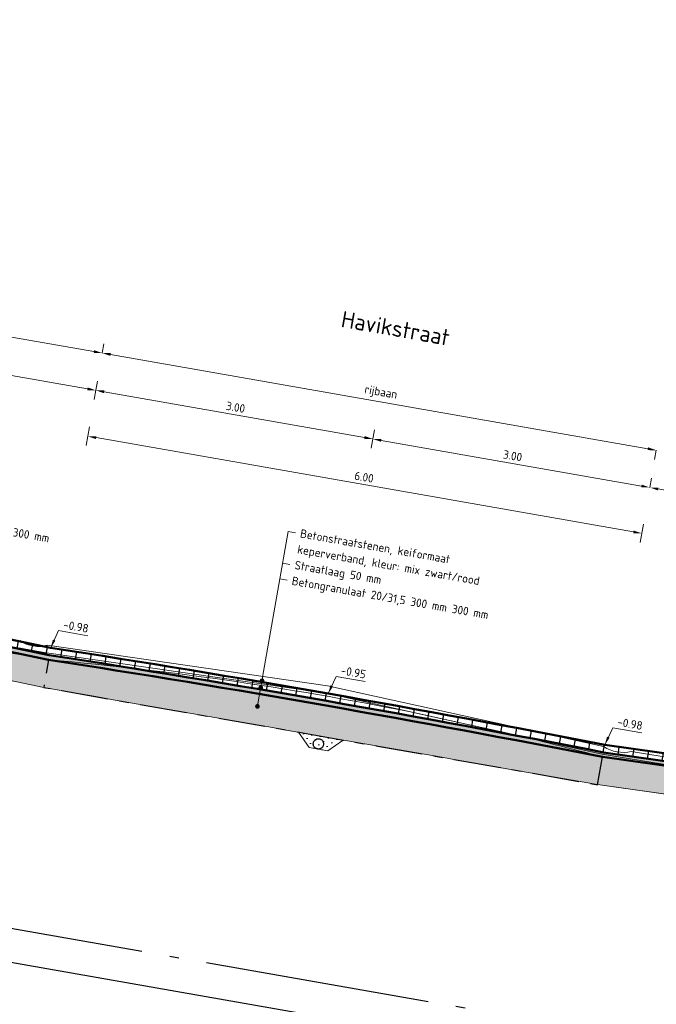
# Model space of a CAD drawing. Header units: metres. Extents: x 2514 to 227642, y 1683 to 852646.
# Tile 397 of 462: x 114359.4 to 114366.19, y 426094.24 to 426104.74. Entities that reach past the tile are written whole.
import ezdxf
from ezdxf.enums import TextEntityAlignment as Align

# ---------------------------------------------------------------- set-up
doc = ezdxf.new("R2010")
doc.units = ezdxf.units.M
for name, pattern in [('AL-NAP_LIJN', [15.25, 12, -1.5, 0.25, -1.5]), ('DASHDOT', [7.5, 5, -1.25, 0, -1.25]), ('RI-DRAINAGE', [19.200000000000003, 6, -1.8, 1.8, -1.8, 2.4, -1.8, 1.8, -1.8])]:
    doc.linetypes.add(name, pattern=pattern)
doc.layers.get('Defpoints').update_dxf_attribs({"color": 244, "lineweight": 35})
for name, color, linetype, lineweight in [('B-WE-GW-GROND_ZAND_DRAINEERZAND-AD-50', 7, 'Continuous', 18), ('B-WE-OG-BEBOUWING_STRAATNAAM-T35', 2, 'Continuous', 35), ('B-WE-RI-DRAINAGE-GD', 90, 'RI-DRAINAGE', 25), ('B-WE-VH-GOOT-SD', 170, 'Continuous', 25), ('B-WE-VH-VERHARDING_BETONSTRAATSTEEN-GD', 252, 'Continuous', 25), ('B-WE-VH-VERHARDING_GEOTEXTIEL-GD', 252, 'Continuous', 25), ('N-WE-GW-GROND_GRIND-AD-50', 7, 'Continuous', 18), ('N-WE-GW-GROND_ZAND-AD-50', 7, 'Continuous', 18), ('N-WE-GW-GROND_ZAND_ONTGRAVEN-GD', 251, 'Continuous', 18), ('N-WE-VH-ELEMENTENVERHARDING-AD', 8, 'Continuous', 25), ('N-WE-VH-M', 7, 'Continuous', 18), ('N-WE-VH-NAP-T18', 1, 'Continuous', 18), ('N-WE-VH-T18', 10, 'Continuous', 18), ('N-WE-VH-VERHARDING_BETONSTRAATSTEEN-GD', 252, 'Continuous', 50), ('N-WE-VH-VERHARDING_FUNDERING-GD', 7, 'Continuous', 50), ('N-WE-VH-VERHARDING_FUNDERING-O', 7, 'Continuous', 18), ('X-XX-AL-NAP-GD', 7, 'AL-NAP_LIJN', 25), ('X-XX-AL-PROFIELBALK-G', 7, 'Continuous', 25)]:
    doc.layers.add(name, color=color, linetype=linetype, lineweight=lineweight)
doc.layers.add('X-XX-AL-HULPLIJN-G', color=6, linetype='Continuous', lineweight=18, plot=False)
doc.styles.add('NLCS-ISO-M50-T18', font='NLCS-ISO.ttf', dxfattribs={"height": 0.09000000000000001})
doc.styles.add('NLCS-ISO-M50-T18_CURSIEF', font='NLCS-ISO.ttf', dxfattribs={"oblique": 15, "height": 0.09000000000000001})
doc.styles.add('NLCS-ISO-M50-T35', font='NLCS-ISO.ttf', dxfattribs={"height": 0.175})
doc.dimstyles.new('NLCS-M50-T18-PIJL_L2_H1', dxfattribs={"dimscale": 0.05, "dimtxt": 2.5, "dimasz": 1.8, "dimexe": 2, "dimexo": 2, "dimgap": 0.7, "dimtad": 1, "dimzin": 0, "dimdsep": 46, "dimtxsty": 'NLCS-ISO-M50-T18', "dimcen": 0, "dimdle": 2, "dimclrd": 256, "dimclre": 256, "dimclrt": 1, "dimadec": 1, "dimazin": 0, "dimtfac": 1, "dimtdec": 3, "dimtofl": 0, "dimtmove": 0, "dimatfit": 3, "dimfxl": 2, "dimfxlon": 1, "dimtfillclr": 256, "dimtolj": 1, "dimtzin": 0, "dimlwd": -1, "dimlwe": -1, "dimarcsym": 0})
doc.dimstyles.new('NLCS-M50-T18_CURSIEF-PIJL_A_L2_H1', dxfattribs={"dimscale": 0.05, "dimtxt": 2.5, "dimasz": 1.8, "dimexe": 2, "dimexo": 2, "dimgap": 0.7, "dimtad": 1, "dimzin": 0, "dimdsep": 46, "dimtxsty": 'NLCS-ISO-M50-T18_CURSIEF', "dimcen": 2.5, "dimdle": 2, "dimclrd": 256, "dimclre": 256, "dimclrt": 10, "dimadec": 1, "dimazin": 0, "dimtfac": 1, "dimtdec": 3, "dimtofl": 0, "dimtmove": 0, "dimatfit": 3, "dimfxl": 2, "dimtfillclr": 256, "dimtolj": 1, "dimtzin": 0, "dimlwd": -1, "dimlwe": -1, "dimarcsym": 0})
pattern_1 = [(350.050047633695, (-3.889828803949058e-06, 1.043779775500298e-06), (0.03617959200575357, 0.02538034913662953), [0, -0.06249999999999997])]
pattern_2 = [(80.05004763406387, (-3.889828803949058e-06, 1.043779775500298e-06), (-0.1563622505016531, 0.02743007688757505), [])]
pattern_3 = [(350.0135621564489, (0, 0), (0.231652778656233, 0.1622867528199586), [0.025, -0.175]), (80.01356215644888, (0, 0), (-0.1622867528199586, 0.231652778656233), [0.025, -0.175]), (125.0135621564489, (0.02462122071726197, -0.004335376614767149), (-0.1969697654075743, 0.03468301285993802), [0.03535534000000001, -0.24748738]), (350.0135621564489, (0.04413041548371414, 0.1064601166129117), (0.231652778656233, 0.1622867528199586), [0.025, -0.175]), (35.01356215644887, (0.05427333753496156, 0.09198181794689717), (0.03468301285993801, 0.1969697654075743), [0.01767766, -0.26516504]), (125.0135621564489, (0.05427333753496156, 0.09198181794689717), (-0.1969697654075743, 0.03468301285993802), [0.01767766, -0.26516504]), (350.0135621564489, (0.1266648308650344, 0.1426964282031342), (0.231652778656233, 0.1622867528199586), [0.03535534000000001, -0.16464466]), (35.01356215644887, (0.1266648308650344, 0.1426964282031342), (0.03468301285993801, 0.1969697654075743), [0.025, -0.25784272]), (125.0135621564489, (0.161484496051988, 0.1365652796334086), (-0.1969697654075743, 0.03468301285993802), [0.025, -0.25784272]), (80.01356215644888, (0.1440874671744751, 0.02539787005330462), (-0.1622867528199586, 0.231652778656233), [0.025, -0.175]), (35.01356215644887, (0.1440874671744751, 0.02539787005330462), (0.03468301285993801, 0.1969697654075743), [0.01767766, -0.26516504]), (125.0135621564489, (0.1585657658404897, 0.03554079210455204), (-0.1969697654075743, 0.03468301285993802), [0.01767766, -0.26516504]), (350.0135621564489, (0.03329197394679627, 0.04490706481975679), (0.231652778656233, 0.1622867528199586), [0.0125, -0.1675]), (350.0135621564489, (0.1896900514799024, 0.06813724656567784), (0.231652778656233, 0.1622867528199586), [0.0125, -0.1675]), (80.01356215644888, (0.1324723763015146, 0.1035969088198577), (-0.1622867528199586, 0.231652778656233), [0.0125, -0.1675]), (125.0135621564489, (0.1375844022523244, -0.01153396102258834), (-0.1969697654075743, 0.03468301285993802), [0.01767766, -0.26516504]), (125.0135621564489, (0.07525470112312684, 0.1390565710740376), (-0.1969697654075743, 0.03468301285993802), [0.01767766, -0.26516504]), (35.01356215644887, (0.1037099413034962, 0.04837304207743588), (0.03468301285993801, 0.1969697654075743), [0.01767766, -0.26516504]), (80.01356215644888, (0.07204373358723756, 0.01269893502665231), (-0.1622867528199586, 0.231652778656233), [0.003125, -0.196875]), (80.01356215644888, (0.09590858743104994, 0.09416978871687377), (-0.1622867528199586, 0.231652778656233), [0.003125, -0.196875]), (80.01356215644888, (0.1941993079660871, 0.1117663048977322), (-0.1622867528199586, 0.231652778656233), [0.003125, -0.196875]), (80.01356215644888, (0.1788516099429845, 0.006584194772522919), (-0.1622867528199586, 0.231652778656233), [0.003125, -0.196875])]

# ---------------------------------------------------------------- blocks, each defined once
blk = doc.blocks.new('*D1073')
at = {"layer": 'Defpoints', "color": 0, "transparency": 16777216}
for p in [(114363.231253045, 426100.6581977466), (114366.1183904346, 426099.7536870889), (114366.1183904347, 426099.7536870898)]:
    blk.add_point(p, dxfattribs=at)
at = {"layer": 'N-WE-VH-M', "transparency": 16777216}
for p, q in [((114363.180791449, 426100.3705467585), (114363.1462338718, 426100.1735549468)), ((114363.2521589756, 426100.2564999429), (114366.0297441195, 426099.7692379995)), ((114366.1183904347, 426099.7536870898), (114366.1356692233, 426099.8521829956))]:
    blk.add_line(p, q, dxfattribs=at)
for points in [[(114363.2547507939, 426100.2712743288), (114363.2495671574, 426100.241725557), (114363.1635126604, 426100.2720508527)], [(114366.0323359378, 426099.7840123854), (114366.0271523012, 426099.7544636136), (114366.1183904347, 426099.7536870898)]]:
    blk.add_solid(points, dxfattribs=at)
at = {"layer": 'N-WE-VH-M', "color": 1, "transparency": 16777216, "insert": (114364.6547745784, 426100.0916656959), "char_height": 0.09000000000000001, "attachment_point": 5, "rotation": 350.0500476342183, "style": 'NLCS-ISO-M50-T18'}
blk.add_mtext('\\A1;3.00', dxfattribs=at)
blk = doc.blocks.new('*D1074')
at = {"layer": 'Defpoints', "color": 0, "transparency": 16777216}
for p in [(114366.1183904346, 426099.7536870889), (114370.550707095, 426098.9761414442), (114370.5507070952, 426098.976141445)]:
    blk.add_point(p, dxfattribs=at)
at = {"layer": 'N-WE-VH-M', "transparency": 16777216}
for p, q in [((114366.1183904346, 426099.7536870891), (114366.1356692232, 426099.8521829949)), ((114366.2070367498, 426099.7381361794), (114370.4620607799, 426098.9916923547)), ((114370.5507070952, 426098.976141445), (114370.5679858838, 426099.0746373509))]:
    blk.add_line(p, q, dxfattribs=at)
for points in [[(114366.2096285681, 426099.7529105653), (114366.2044449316, 426099.7233617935), (114366.1183904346, 426099.7536870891)], [(114370.4646525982, 426099.0064667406), (114370.4594689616, 426098.9769179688), (114370.5507070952, 426098.976141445)]]:
    blk.add_solid(points, dxfattribs=at)
at = {"layer": 'N-WE-VH-M', "color": 1, "transparency": 16777216, "insert": (114368.3483717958, 426099.4437109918), "char_height": 0.09000000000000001, "attachment_point": 5, "rotation": 350.0500476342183, "style": 'NLCS-ISO-M50-T18'}
blk.add_mtext('\\A1;4.50', dxfattribs=at)
blk = doc.blocks.new('*D1045')
at = {"layer": 'Defpoints', "color": 0, "transparency": 16777216}
for p in [(114360.2086348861, 426100.7904146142), (114360.2086348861, 426100.7904146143), (114363.2312530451, 426100.6581977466)]:
    blk.add_point(p, dxfattribs=at)
at = {"layer": 'N-WE-VH-M', "transparency": 16777216}
for p, q in [((114360.2086348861, 426100.7904146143), (114360.2259136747, 426100.8889105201)), ((114363.074866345, 426100.2876017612), (114360.2972812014, 426100.7748637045)), ((114363.1807914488, 426100.3705467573), (114363.1462338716, 426100.1735549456))]:
    blk.add_line(p, q, dxfattribs=at)
for points in [[(114360.2998730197, 426100.7896380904), (114360.2946893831, 426100.7600893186), (114360.2086348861, 426100.7904146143)], [(114363.0774581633, 426100.3023761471), (114363.0722745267, 426100.2728273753), (114363.1635126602, 426100.2720508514)]]:
    blk.add_solid(points, dxfattribs=at)
at = {"layer": 'N-WE-VH-M', "color": 1, "transparency": 16777216, "insert": (114361.6998968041, 426100.6100294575), "char_height": 0.09000000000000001, "attachment_point": 5, "rotation": 350.0500476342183, "style": 'NLCS-ISO-M50-T18'}
blk.add_mtext('\\A1;3.00', dxfattribs=at)
blk = doc.blocks.new('*D1046')
at = {"layer": 'Defpoints', "color": 0, "transparency": 16777216}
for p in [(114355.7763182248, 426101.5679602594), (114355.7763182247, 426101.5679602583), (114360.2086348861, 426100.7904146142)]:
    blk.add_point(p, dxfattribs=at)
at = {"layer": 'N-WE-VH-M', "transparency": 16777216}
for p, q in [((114355.7763182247, 426101.5679602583), (114355.7590394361, 426101.4694643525)), ((114360.1199885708, 426100.8059655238), (114355.8649645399, 426101.5524093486)), ((114360.2086348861, 426100.7904146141), (114360.1913560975, 426100.6919187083))]:
    blk.add_line(p, q, dxfattribs=at)
for points in [[(114355.8675563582, 426101.5671837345), (114355.8623727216, 426101.5376349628), (114355.7763182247, 426101.5679602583)], [(114360.1225803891, 426100.8207399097), (114360.1173967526, 426100.7911911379), (114360.2086348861, 426100.7904146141)]]:
    blk.add_solid(points, dxfattribs=at)
at = {"layer": 'N-WE-VH-M', "color": 1, "transparency": 16777216, "insert": (114358.0062995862, 426101.2579841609), "char_height": 0.09000000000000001, "attachment_point": 5, "rotation": 350.0500476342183, "style": 'NLCS-ISO-M50-T18'}
blk.add_mtext('\\A1;4.50', dxfattribs=at)
blk = doc.blocks.new('*D1048')
at = {"layer": 'Defpoints', "color": 0, "transparency": 16777216}
for p in [(114360.2086348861, 426100.7904146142), (114366.1183904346, 426099.7536870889), (114366.0325146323, 426099.264161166)]:
    blk.add_point(p, dxfattribs=at)
at = {"layer": 'N-WE-VH-M', "transparency": 16777216}
for p, q in [((114360.1400378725, 426100.3993845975), (114360.1054802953, 426100.2023927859)), ((114360.2114053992, 426100.2853377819), (114365.9438683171, 426099.2797120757)), ((114366.0497934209, 426099.3626570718), (114366.0152358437, 426099.1656652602))]:
    blk.add_line(p, q, dxfattribs=at)
for points in [[(114360.2139972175, 426100.3001121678), (114360.2088135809, 426100.270563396), (114360.1227590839, 426100.3008886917)], [(114365.9464601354, 426099.2944864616), (114365.9412764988, 426099.2649376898), (114366.0325146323, 426099.264161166)]]:
    blk.add_solid(points, dxfattribs=at)
at = {"layer": 'N-WE-VH-M', "color": 1, "transparency": 16777216, "insert": (114363.0704674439, 426099.865004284), "char_height": 0.09000000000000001, "attachment_point": 5, "rotation": 350.0500476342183, "style": 'NLCS-ISO-M50-T18'}
blk.add_mtext('\\A1;6.00', dxfattribs=at)
blk = doc.blocks.new('_Dot')
at = {"color": 0, "linetype": 'ByBlock', "lineweight": -2}
blk.add_line((-0.5, 0), (-1, 0), dxfattribs=at)
at = {"color": 0, "linetype": 'ByBlock', "const_width": 0.5}
blk.add_lwpolyline([(-0.25, 0, 1), (0.25, 0, 1)], format="xyb", close=True, dxfattribs=at)
blk = doc.blocks.new('*D911')
at = {"layer": 'Defpoints', "color": 0, "transparency": 16777216}
for p in [(114360.27835752, 426101.1878636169), (114366.1865360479, 426100.1514127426), (114366.1865360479, 426100.1514127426)]:
    blk.add_point(p, dxfattribs=at)
at = {"layer": 'N-WE-VH-M', "transparency": 16777216}
for p, q in [((114360.27835752, 426101.187863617), (114360.2956363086, 426101.2863595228)), ((114360.3670038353, 426101.1723127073), (114366.0978897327, 426100.1669636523)), ((114366.1865360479, 426100.1514127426), (114366.1692572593, 426100.0529168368))]:
    blk.add_line(p, q, dxfattribs=at)
for points in [[(114360.3695956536, 426101.1870870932), (114360.364412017, 426101.1575383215), (114360.27835752, 426101.187863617)], [(114366.100481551, 426100.1817380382), (114366.0952979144, 426100.1521892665), (114366.1865360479, 426100.1514127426)]]:
    blk.add_solid(points, dxfattribs=at)
at = {"layer": 'N-WE-VH-M', "color": 1, "transparency": 16777216, "insert": (114363.2486024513, 426100.7617318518), "char_height": 0.09000000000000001, "attachment_point": 5, "rotation": 350.0500476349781, "style": 'NLCS-ISO-M50-T18'}
blk.add_mtext('\\A1;rijbaan', dxfattribs=at)
blk = doc.blocks.new('*D921')
at = {"layer": 'Defpoints', "color": 0, "transparency": 16777216}
for p in [(114355.8459931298, 426101.96514691), (114360.2783114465, 426101.1876009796), (114360.2783114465, 426101.18760098)]:
    blk.add_point(p, dxfattribs=at)
at = {"layer": 'N-WE-VH-M', "transparency": 16777216}
for p, q in [((114355.8459931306, 426101.9651469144), (114355.8632719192, 426102.0636428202)), ((114355.9346394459, 426101.9495960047), (114360.1896651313, 426101.2031518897)), ((114360.2783114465, 426101.18760098), (114360.2955902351, 426101.2860968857))]:
    blk.add_line(p, q, dxfattribs=at)
for points in [[(114355.9372312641, 426101.9643703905), (114355.9320476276, 426101.9348216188), (114355.8459931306, 426101.9651469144)], [(114360.1922569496, 426101.2179262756), (114360.187073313, 426101.1883775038), (114360.2783114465, 426101.18760098)]]:
    blk.add_solid(points, dxfattribs=at)
at = {"layer": 'N-WE-VH-M', "color": 1, "transparency": 16777216, "insert": (114358.0783079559, 426101.6684676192), "char_height": 0.09000000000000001, "attachment_point": 5, "rotation": 350.0500476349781, "style": 'NLCS-ISO-M50-T18'}
blk.add_mtext('\\A1;haaksparkeervak', dxfattribs=at)

msp = doc.modelspace()

# ---------------------------------------------------------------- hatches: boundary and pattern name
at = {"layer": 'B-WE-GW-GROND_ZAND_DRAINEERZAND-AD-50', "ltscale": 0.2}
h = msp.add_hatch(dxfattribs=at)
h.set_pattern_fill('AGW-GROND_ZAND_DRAINZAND-SO', color=256, scale=0.05, pattern_type=2)
h.set_pattern_definition([(35.05004763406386, (114458.9833019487, 426209.1543654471), (-0.03646752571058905, 0.05198432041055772), [0, -0.0635])])
h.paths.add_polyline_path([(114362.3711381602, 426097.1436530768), (114362.8467184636, 426097.0602237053), (114362.6829883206, 426096.9453653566), (114362.4859965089, 426096.9799229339)])
at = {"layer": 'N-WE-GW-GROND_GRIND-AD-50', "ltscale": 0.1}
h = msp.add_hatch(dxfattribs=at)
h.set_pattern_fill('AVH-FUNDERING_02-SO', color=1, scale=0.2, pattern_type=2)
h.set_pattern_definition(pattern_3)
edge = h.paths.add_edge_path()
edge.add_arc((114358.3204709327, 425960.5037423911), 148.1415553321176, 78.89018152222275, 81.20991374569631)
edge.add_line((114380.9586994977, 426106.9053510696), (114380.906834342, 426106.609699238))
edge.add_line((114380.906834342, 426106.609699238), (114380.9098064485, 426106.6090751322))
edge.add_arc((99057.92202269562, 338742.201559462), 88697.99126916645, 80.04811254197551, 80.05198272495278, ccw=False)
edge.add_line((114386.8110131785, 426105.5738472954), (114386.8140202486, 426105.5734224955))
edge.add_line((114386.8140202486, 426105.5734224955), (114386.8658854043, 426105.8690743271))
h = msp.add_hatch(dxfattribs=at)
h.set_pattern_fill('AVH-FUNDERING_02-SO', color=1, scale=0.2, pattern_type=2)
h.set_pattern_definition(pattern_3)
edge = h.paths.add_edge_path()
edge.add_arc((114336.8202227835, 425950.12666245), 149.5509054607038, 78.89936592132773, 81.19784959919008, ccw=False)
edge.add_line((114365.6136812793, 426096.8795502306), (114365.5618160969, 426096.583898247))
edge.add_line((114365.5618160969, 426096.583898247), (114365.5588129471, 426096.584322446))
edge.add_arc((99024.8738484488, 338678.9411453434), 88753.48417847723, 80.04666692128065, 80.05053572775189)
edge.add_line((114359.6560405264, 426097.6199785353), (114359.6530747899, 426097.6206012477))
edge.add_line((114359.6530747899, 426097.6206012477), (114359.7049399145, 426097.9162529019))
h = msp.add_hatch(dxfattribs=at)
h.set_pattern_fill('AVH-FUNDERING_02-SO', color=1, scale=0.2, pattern_type=2)
h.set_pattern_definition(pattern_3)
edge = h.paths.add_edge_path()
edge.add_arc((114341.6432576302, 425963.2448553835), 148.3232544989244, 78.89160257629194, 81.20849269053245)
edge.add_line((114364.3128880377, 426109.8254669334), (114364.2610228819, 426109.5298151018))
edge.add_line((114364.2610228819, 426109.5298151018), (114364.2639949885, 426109.5291909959))
edge.add_arc((106704.2422879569, 382427.0488588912), 44349.01374908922, 80.04617745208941, 80.05391781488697, ccw=False)
edge.add_line((114370.1652017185, 426108.4939631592), (114370.1682087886, 426108.4935383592))
edge.add_line((114370.1682087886, 426108.4935383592), (114370.2200739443, 426108.7891901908))
h = msp.add_hatch(dxfattribs=at)
h.set_pattern_fill('AGW-GROND_GRIND-SO', color=1, scale=0.05, pattern_type=2)
h.set_pattern_definition([(350.0135621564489, (0.2056405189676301, 0.01455942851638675), (0.5791319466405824, 0.4057168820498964), [0.025, -0.15, 0.025, -0.3]), (350.0135621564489, (0.4561881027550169, -0.004173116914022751), (0.5791319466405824, 0.4057168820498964), [0.025, -0.475]), (350.0135621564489, (0.1940254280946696, 0.09275846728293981), (0.5791319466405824, 0.4057168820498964), [0.05, -0.45]), (350.0135621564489, (0.3460881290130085, 0.09136742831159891), (0.5791319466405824, 0.4057168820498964), [0.025, -0.475]), (350.0135621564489, (0.1288325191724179, 0.1550070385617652), (0.5791319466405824, 0.4057168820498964), [0.025, -0.475]), (350.0135621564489, (0.334473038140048, 0.169566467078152), (0.5791319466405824, 0.4057168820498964), [0.05, -0.45]), (350.0135621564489, (0.1664598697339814, 0.224535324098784), (0.5791319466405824, 0.4057168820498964), [0.05, -0.175, 0.025, -0.25]), (350.0135621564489, (0.1751306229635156, 0.273777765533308), (0.5791319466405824, 0.4057168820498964), [0.05, -0.275, 0.05, -0.125]), (350.0135621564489, (0.3271933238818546, 0.272386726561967), (0.5791319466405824, 0.4057168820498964), [0.025, -0.475]), (350.0135621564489, (0.3401994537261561, 0.3462503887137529), (0.5791319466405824, 0.4057168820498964), [0.025, -0.475]), (350.0135621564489, (0.07370140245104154, 0.4185607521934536), (0.5791319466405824, 0.4057168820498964), [0.025, -0.475]), (350.0135621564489, (0.2011428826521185, 0.4215050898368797), (0.5791319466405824, 0.4057168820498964), [0.025, -0.175, 0.05, -0.25]), (80.01356215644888, (0.0709193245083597, 0.1144353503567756), (-0.4057168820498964, 0.5791319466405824), [0.025, -0.225, 0.025, -0.225]), (80.01356215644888, (0.1085466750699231, 0.1839636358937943), (-0.4057168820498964, 0.5791319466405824), [0.025, -0.475]), (80.01356215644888, (0.1808570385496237, 0.4504616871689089), (-0.4057168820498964, 0.5791319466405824), [0.025, -0.475]), (80.01356215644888, (0.1751306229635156, 0.273777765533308), (-0.4057168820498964, 0.5791319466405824), [0.05, -0.45]), (80.01356215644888, (0.1607334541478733, 0.04785140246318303), (-0.4057168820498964, 0.5791319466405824), [0.025, -0.475]), (80.01356215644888, (0.2547207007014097, 0.4374555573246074), (-0.4057168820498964, 0.5791319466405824), [0.025, -0.475]), (80.01356215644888, (0.2533296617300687, 0.2853928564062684), (-0.4057168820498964, 0.5791319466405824), [0.025, -0.475]), (80.01356215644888, (0.3011810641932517, 0.1246594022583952), (-0.4057168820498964, 0.5791319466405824), [0.025, -0.475]), (80.01356215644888, (0.3778268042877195, 0.4157786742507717), (-0.4057168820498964, 0.5791319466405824), [0.025, -0.475]), (80.01356215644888, (0.3807711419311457, 0.2883371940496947), (-0.4057168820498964, 0.5791319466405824), [0.025, -0.475]), (80.01356215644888, (0.3880508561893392, 0.1855169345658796), (-0.4057168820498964, 0.5791319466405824), [0.05, -0.45]), (80.01356215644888, (0.3996659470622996, 0.1073178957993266), (-0.4057168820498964, 0.5791319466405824), [0.025, -0.475]), (80.01356215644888, (0.4416286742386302, 0.2014674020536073), (-0.4057168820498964, 0.5791319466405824), [0.025, -0.475]), (80.01356215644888, (0.4185607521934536, -0.07370140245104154), (-0.4057168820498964, 0.5791319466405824), [0.025, -0.3, 0.05, -0.125]), (35.01356215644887, (0.05202451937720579, 0.2954546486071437), (0.08670753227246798, 0.4924244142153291), [0.03535000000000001, -0.176775, 0.03535000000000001, -0.247485, 0.03535000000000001, -0.17679678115]), (35.01356215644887, (0.1650688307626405, 0.07247262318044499), (0.08670753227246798, 0.4924244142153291), [0.03535000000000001, -0.247485, 0.03535000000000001, -0.07070000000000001, 0.03535000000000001, -0.28287178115]), (35.01356215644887, (0.04196272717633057, 0.09414950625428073), (0.08670753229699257, 0.4924244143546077), [0.03535533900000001, -0.4596195, 0.0707105, -0.141421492]), (35.01356215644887, (0.207031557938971, 0.1666221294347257), (0.08670753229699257, 0.4924244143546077), [0.03535533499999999, -0.14142135, 0.03535533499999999, -0.4949747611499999]), (35.01356215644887, (0.2243730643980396, 0.2651070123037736), (0.08670753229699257, 0.4924244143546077), [0.03535533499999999, -0.67175144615]), (35.01356215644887, (0.3055164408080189, 0.1492806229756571), (0.08670753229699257, 0.4924244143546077), [0.03535533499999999, -0.67175144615]), (35.01356215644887, (0.4126720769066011, 0.1811815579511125), (0.08670753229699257, 0.4924244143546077), [0.03535533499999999, -0.67175144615]), (35.01356215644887, (0.2954546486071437, -0.05202451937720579), (0.08670753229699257, 0.4924244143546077), [0.03535533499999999, -0.67175144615]), (125.0135621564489, (0.1723485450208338, -0.03034763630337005), (-0.4924244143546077, 0.08670753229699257), [0.03535533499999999, -0.67175144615]), (125.0135621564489, (0.4228961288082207, -0.04908018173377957), (-0.4924244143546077, 0.08670753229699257), [0.0353553, -0.49497475, 0.0353553, -0.14142143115]), (125.0135621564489, (0.3271933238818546, 0.272386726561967), (-0.4924244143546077, 0.08670753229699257), [0.03535533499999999, -0.67175144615]), (125.0135621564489, (0.2011428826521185, 0.4215050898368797), (-0.4924244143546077, 0.08670753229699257), [0.03535533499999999, -0.67175144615]), (125.0135621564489, (0.4561881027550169, -0.004173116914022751), (-0.4924244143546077, 0.08670753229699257), [0.03535533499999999, -0.67175144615]), (125.0135621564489, (0.2635537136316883, 0.0551311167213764), (-0.4924244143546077, 0.08670753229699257), [0.03535533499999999, -0.67175144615]), (125.0135621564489, (0.2576650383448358, 0.3100140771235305), (-0.4924244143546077, 0.08670753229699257), [0.03535533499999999, -0.67175144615]), (125.0135621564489, (0.4952064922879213, 0.217417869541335), (-0.4924244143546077, 0.08670753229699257), [0.03535533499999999, -0.67175144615]), (125.0135621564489, (0.4040013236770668, 0.1319391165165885), (-0.4924244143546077, 0.08670753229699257), [0.03535533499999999, -0.67175144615]), (125.0135621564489, (0.2359881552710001, 0.1869079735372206), (-0.4924244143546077, 0.08670753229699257), [0.03535533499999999, -0.67175144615]), (125.0135621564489, (0.1288325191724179, 0.1550070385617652), (-0.4924244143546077, 0.08670753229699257), [0.035355, -0.35355339, 0.035355, -0.28284339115]), (125.0135621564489, (0.4459640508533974, 0.2260886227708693), (-0.4924244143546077, 0.08670753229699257), [0.0353553, -0.07071068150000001, 0.0353553, -0.5656855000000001]), (16.57861335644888, (0.3244112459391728, -0.03173867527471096), (0.4924244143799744, -0.08670753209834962), [0.0559, -0.2795, 0.0559, -0.7267339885]), (16.57861335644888, (0.4691942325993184, 0.06969054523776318), (0.4924244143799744, -0.08670753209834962), [0.0559, -0.5031000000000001, 0.0559, -0.5031339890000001]), (16.57861335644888, (0.4808093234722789, -0.008508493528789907), (0.4924244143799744, -0.08670753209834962), [0.055901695, -1.06213229]), (16.57861335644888, (0.1128820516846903, 0.2085848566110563), (0.4924244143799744, -0.08670753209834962), [0.055901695, -1.06213229]), (16.57861335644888, (0.18380137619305, 0.3230202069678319), (0.4924244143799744, -0.08670753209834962), [0.055901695, -1.06213229]), (16.57861335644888, (0.09848488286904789, -0.0173415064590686), (0.4924244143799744, -0.08670753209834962), [0.055901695, -1.06213229]), (53.44851097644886, (0.3069074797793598, 0.3013433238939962), (0.08670753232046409, 0.4924244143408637), [0.055901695, -1.06213229]), (53.44851097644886, (0.2302617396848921, 0.0102240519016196), (0.08670753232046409, 0.4924244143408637), [0.055901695, -1.06213229]), (53.44851097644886, (0.4359022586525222, 0.02478348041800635), (0.08670753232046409, 0.4924244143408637), [0.055901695, -1.06213229]), (53.44851097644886, (0.08098111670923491, 0.3157404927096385), (0.08670753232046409, 0.4924244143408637), [0.055901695, -1.06213229]), (143.4485109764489, (0.3460881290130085, 0.09136742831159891), (-0.4924244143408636, 0.08670753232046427), [0.055901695, -1.06213229]), (143.4485109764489, (0.2056405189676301, 0.01455942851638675), (-0.4924244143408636, 0.08670753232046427), [0.055901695, -1.06213229]), (143.4485109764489, (0.07525470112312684, 0.1390565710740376), (-0.4924244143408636, 0.08670753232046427), [0.055901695, -1.06213229])])
h.paths.add_polyline_path([(114359.6530747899, 426097.6206012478), (114359.7049399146, 426097.916252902), (114355.2980364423, 426098.841565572), (114355.2945931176, 426098.8219374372), (114355.1468492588, 426098.8478556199), (114354.9006094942, 426098.8910525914), (114354.6015554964, 426098.681263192)])
h.paths.add_polyline_path([(114368.0388176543, 426096.2340184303), (114368.0908722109, 426096.5296436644), (114365.6136812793, 426096.8795502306), (114365.5618160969, 426096.5838982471)])
at = {"layer": 'N-WE-GW-GROND_ZAND-AD-50', "ltscale": 0.2}
h = msp.add_hatch(dxfattribs=at)
h.set_pattern_fill('AGW-GROND_ZAND_CUNETZAND-SO', color=1, scale=0.04999999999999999, angle=-5.232918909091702e-10, pattern_type=2)
h.set_pattern_definition(pattern_1)
h.paths.add_polyline_path([(114359.7044489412, 426097.9163559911), (114359.7130931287, 426097.9656312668), (114355.3066806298, 426098.8908408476), (114355.2980364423, 426098.841565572)])
h = msp.add_hatch(dxfattribs=at)
h.set_pattern_fill('AGW-GROND_ZAND_CUNETZAND-SO', color=1, scale=0.04999999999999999, angle=-5.232918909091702e-10, pattern_type=2)
h.set_pattern_definition(pattern_1)
edge = h.paths.add_edge_path()
edge.add_line((114359.7130931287, 426097.9656312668), (114359.7044489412, 426097.9163559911))
edge.add_line((114359.7044489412, 426097.9163559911), (114359.7049399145, 426097.916252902))
edge.add_arc((114336.8202227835, 425950.1266624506), 149.5509054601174, 78.8993659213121, 81.19784959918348, ccw=False)
edge.add_line((114365.6136812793, 426096.8795502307), (114365.6141784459, 426096.8794800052))
edge.add_line((114365.6141784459, 426096.8794800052), (114365.622822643, 426096.9287553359))
edge.add_arc((114336.7819403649, 425949.9084597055), 149.8224409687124, 78.90125826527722, 81.19595938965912)
h = msp.add_hatch(dxfattribs=at)
h.set_pattern_fill('AGW-GROND_ZAND_CUNETZAND-SO', color=1, scale=0.04999999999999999, angle=-5.232918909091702e-10, pattern_type=2)
h.set_pattern_definition(pattern_1)
h.paths.add_polyline_path([(114365.622822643, 426096.9287553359), (114365.6141784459, 426096.8794800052), (114370.0724252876, 426096.2497466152), (114370.0810694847, 426096.2990219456)])
at = {"layer": 'N-WE-VH-ELEMENTENVERHARDING-AD'}
h = msp.add_hatch(dxfattribs=at)
h.set_pattern_fill('ANSI31', color=1, scale=0.04999999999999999, angle=44.99999999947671)
h.set_pattern_definition(pattern_2)
h.paths.add_polyline_path([(114355.3205113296, 426098.9696812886), (114355.3066806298, 426098.8908408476), (114359.7130931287, 426097.9656312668), (114359.7269098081, 426098.044391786)])
h = msp.add_hatch(dxfattribs=at)
h.set_pattern_fill('ANSI31', color=1, scale=0.04999999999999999, angle=44.99999999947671)
h.set_pattern_definition(pattern_2)
edge = h.paths.add_edge_path()
edge.add_line((114359.7269098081, 426098.044391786), (114359.7130931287, 426097.9656312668))
edge.add_arc((114336.7819403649, 425949.9084597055), 149.8224409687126, 78.90125826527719, 81.1959593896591, ccw=False)
edge.add_line((114365.622822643, 426096.9287553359), (114365.6366653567, 426097.0076642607))
edge.add_arc((114336.7661860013, 425949.7968836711), 150.0150609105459, 78.90417047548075, 81.19592480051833)
h = msp.add_hatch(dxfattribs=at)
h.set_pattern_fill('ANSI31', color=1, scale=0.04999999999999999, angle=44.99999999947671)
h.set_pattern_definition(pattern_2)
h.paths.add_polyline_path([(114365.6366653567, 426097.0076642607), (114365.622822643, 426096.9287553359), (114370.0810694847, 426096.2990219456), (114370.0949002, 426096.3778624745)])

# ---------------------------------------------------------------- linework, layer by layer
at = {"layer": 'B-WE-RI-DRAINAGE-GD', "ltscale": 0.2}
msp.add_circle((114362.5831735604, 426097.0187153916), 0.055, dxfattribs=at)
at = {"layer": 'B-WE-VH-GOOT-SD', "color": 251}
for p, q in [((114359.3846360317, 426098.0434732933), (114359.6801237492, 426097.9916369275)), ((114359.6801237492, 426097.9916369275), (114359.6801175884, 426097.9916018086))]:
    msp.add_line(p, q, dxfattribs=at)
msp.add_arc((114359.6084065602, 426098.450937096), 0.3899999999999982, 237.4301826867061, 282.6699125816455, dxfattribs=at)
at = {"layer": 'B-WE-VH-VERHARDING_BETONSTRAATSTEEN-GD', "color": 251, "lineweight": 5, "ltscale": 0.2, "flags": 128}
msp.add_lwpolyline([(114370.0921006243, 426096.2666738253), (114365.9205570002, 426096.9376045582, -0.19999999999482), (114365.6250692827, 426096.989440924), (114362.6798018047, 426097.6380561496), (114359.69394678, 426098.0704336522)], format="xyb", dxfattribs=at)
msp.add_lwpolyline([(114359.6824816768, 426097.9912594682), (114362.6654473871, 426097.5593003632), (114365.609547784, 426096.9109421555), (114365.9072930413, 426096.8587097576), (114370.0793970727, 426096.1876888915)], dxfattribs=at)
at = {"layer": 'B-WE-VH-VERHARDING_GEOTEXTIEL-GD', "color": 3, "linetype": 'DASHDOT', "ltscale": 0.1, "flags": 128}
msp.add_lwpolyline([(114365.5569747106, 426096.5847475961, -8.436155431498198e-06), (114365.5588129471, 426096.584322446), (114365.5618160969, 426096.583898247), (114365.6136812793, 426096.8795502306, 0.01002936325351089), (114359.7049399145, 426097.9162529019), (114359.6530747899, 426097.6206012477), (114359.6560405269, 426097.6199785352), (114365.5618160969, 426096.583898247)], format="xyb", close=True, dxfattribs=at)
at = {"layer": 'N-WE-GW-GROND_ZAND_ONTGRAVEN-GD', "ltscale": 0.2, "flags": 128}
msp.add_lwpolyline([(114368.0870827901, 426096.5081230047), (114366.9608482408, 426096.6892610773), (114365.6136812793, 426096.8795502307, 0.007524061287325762), (114364.6021792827, 426097.1327877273), (114363.6882767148, 426097.334049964, 0.02907125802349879), (114359.7049399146, 426097.916252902), (114359.3744900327, 426097.9856370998), (114359.3725408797, 426097.9745261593), (114359.175549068, 426098.0090837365), (114359.1786495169, 426098.0267575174), (114355.2980364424, 426098.841565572), (114355.2945931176, 426098.8219374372), (114354.9006094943, 426098.8910525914), (114354.6015554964, 426098.681263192), (114359.6560405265, 426097.6199785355, -1.688078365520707e-05), (114365.5588129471, 426096.5843224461), (114370.5156793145, 426095.8841583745)], format="xyb", dxfattribs=at)
msp.add_lwpolyline([(114362.3711381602, 426097.1436530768), (114362.8467184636, 426097.0602237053), (114362.6829883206, 426096.9453653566), (114362.4859965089, 426096.9799229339)], close=True, dxfattribs=at)
at = {"layer": 'N-WE-VH-M'}
for p, q in [((114361.9313644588, 426097.4067075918), (114362.2607338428, 426099.2842429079)), ((114362.260733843, 426099.2842429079), (114362.337849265, 426099.2707148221)), ((114362.201640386, 426098.94738691), (114362.278755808, 426098.9338588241)), ((114362.1720936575, 426098.778958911), (114362.2492090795, 426098.7654308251))]:
    msp.add_line(p, q, dxfattribs=at)
at = {"layer": 'N-WE-VH-VERHARDING_BETONSTRAATSTEEN-GD', "color": 1, "ltscale": 0.2, "flags": 128}
for points in [[(114355.3205113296, 426098.9696812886), (114359.7269098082, 426098.044391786, -0.009999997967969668), (114365.6366653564, 426097.0076642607), (114370.0949002, 426096.3778624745)], [(114370.0810694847, 426096.2990219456), (114365.622822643, 426096.9287553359, 0.01001285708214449), (114359.7130931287, 426097.9656312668), (114355.3066806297, 426098.8908408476)]]:
    msp.add_lwpolyline(points, format="xyb", dxfattribs=at)
at = {"layer": 'N-WE-VH-VERHARDING_FUNDERING-GD', "color": 1, "ltscale": 0.2, "flags": 128}
msp.add_lwpolyline([(114370.0724252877, 426096.2497466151), (114365.6136812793, 426096.8795502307, 0.01002936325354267), (114359.7049399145, 426097.916252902), (114355.2980364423, 426098.841565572)], format="xyb", dxfattribs=at)
at = {"layer": 'N-WE-VH-VERHARDING_FUNDERING-O', "color": 1, "lineweight": 5, "ltscale": 0.2, "flags": 128}
msp.add_lwpolyline([(114368.0908722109, 426096.5296436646), (114365.6136812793, 426096.8795502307, 0.01002936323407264), (114359.7049399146, 426097.916252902), (114355.2980364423, 426098.841565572), (114355.2945931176, 426098.8219374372), (114354.9006094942, 426098.8910525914), (114354.6015554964, 426098.681263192), (114359.6560405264, 426097.6199785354, -1.688080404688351e-05), (114365.5588129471, 426096.5843224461), (114368.0388176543, 426096.2340184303)], format="xyb", dxfattribs=at)
at = {"layer": 'X-XX-AL-HULPLIJN-G', "color": 1, "ltscale": 0.2, "flags": 128}
msp.add_lwpolyline([(114355.1468492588, 426098.8478556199), (114354.9006094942, 426098.8910525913), (114354.6015554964, 426098.681263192), (114359.6560405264, 426097.6199785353, -1.688081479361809e-05), (114365.5588129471, 426096.584322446), (114368.0388176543, 426096.2340184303)], format="xyb", dxfattribs=at)
at = {"layer": 'X-XX-AL-NAP-GD', "ltscale": 0.2, "flags": 128}
msp.add_lwpolyline([(114349.1773457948, 426096.8289472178), (114410.2477317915, 426086.1155852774)], dxfattribs=at)
at = {"layer": 'X-XX-AL-PROFIELBALK-G', "ltscale": 0.05}
msp.add_line((114349.1158658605, 426096.4784873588), (114410.8031767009, 426085.6569004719), dxfattribs=at)

# ---------------------------------------------------------------- block references
at = {"layer": 'N-WE-VH-M', "xscale": 0.04999999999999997, "yscale": 0.04999999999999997, "zscale": 0.04999999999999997, "rotation": 260.0500476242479}
for p in [(114361.9813196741, 426097.69147201), (114361.9684938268, 426097.6183596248), (114361.9335243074, 426097.4190195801)]:
    msp.add_blockref('_Dot', p, dxfattribs=at)

# ---------------------------------------------------------------- texts
at = {"layer": 'B-WE-OG-BEBOUWING_STRAATNAAM-T35', "style": 'NLCS-ISO-M50-T35'}
msp.add_text('Havikstraat', height=0.175, rotation=349.9999999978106, dxfattribs=at).set_placement((114363.4066367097, 426101.4526212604), align=Align.MIDDLE)
at = {"layer": 'N-WE-VH-NAP-T18', "style": 'NLCS-ISO-M50-T18'}
for s, p in [('-0.98', (114359.8563560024, 426098.2497534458)), ('-0.95', (114362.816417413, 426097.7609384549)), ('-0.98', (114365.7661115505, 426097.2130259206))]:
    msp.add_text(s, height=0.08999999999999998, rotation=350.0500476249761, dxfattribs=at).set_placement(p)
at = {"layer": 'N-WE-VH-T18', "style": 'NLCS-ISO-M50-T18'}
for s, p in [('Betongranulaat 0/16 300 mm', (114358.1990226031, 426099.4310859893)), ('Betonstraatstenen, keiformaat', (114362.3827064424, 426099.2219086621)), ('keperverband, kleur: mix zwart/rood', (114362.3531597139, 426099.0534806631)), ('Straatlaag 50 mm', (114362.3236129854, 426098.8850526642)), ('Betongranulaat 20/31,5 300 mm 300 mm', (114362.2940662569, 426098.7166246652))]:
    msp.add_text(s, height=0.08999999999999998, rotation=350.0500476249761, dxfattribs=at).set_placement(p)

# ---------------------------------------------------------------- dimensions: what is measured, and where the dimension line sits
at = {"layer": 'N-WE-VH-M'}
for base, p1, p2, text, picture, middle in [((114360.2783114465, 426101.18760098), (114355.8459931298, 426101.9651469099), (114360.2783114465, 426101.1876009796), 'haaksparkeervak', '*D921', (114358.0783079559, 426101.6684676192)), ((114366.1865360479, 426100.1514127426), (114360.27835752, 426101.1878636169), (114366.1865360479, 426100.1514127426), 'rijbaan', '*D911', (114363.2486024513, 426100.7617318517))]:
    dim = msp.add_linear_dim(base=base, p1=p1, p2=p2, angle=350.050047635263, text=text, dimstyle='NLCS-M50-T18-PIJL_L2_H1', override={"dimclrt": 1}, dxfattribs=at)
    dim.commit()
    dim.dimension.update_dxf_attribs({"geometry": picture, "text_midpoint": middle})
for base, p1, p2, picture, middle in [((114355.7763182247, 426101.5679602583), (114360.2086348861, 426100.7904146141), (114355.7763182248, 426101.5679602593), '*D1046', (114358.0062995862, 426101.2579841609)), ((114360.2086348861, 426100.7904146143), (114363.231253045, 426100.6581977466), (114360.2086348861, 426100.7904146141), '*D1045', (114361.6998968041, 426100.6100294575)), ((114366.1183904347, 426099.7536870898), (114363.231253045, 426100.6581977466), (114366.1183904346, 426099.7536870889), '*D1073', (114364.6547745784, 426100.0916656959)), ((114370.5507070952, 426098.976141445), (114366.1183904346, 426099.7536870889), (114370.550707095, 426098.9761414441), '*D1074', (114368.3483717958, 426099.4437109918))]:
    dim = msp.add_linear_dim(base=base, p1=p1, p2=p2, angle=350.050047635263, dimstyle='NLCS-M50-T18-PIJL_L2_H1', override={"dimclrt": 1}, dxfattribs=at)
    dim.commit()
    dim.dimension.update_dxf_attribs({"geometry": picture, "text_midpoint": middle})
dim = msp.add_linear_dim(base=(114366.0325146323, 426099.264161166), p1=(114360.2086348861, 426100.7904146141), p2=(114366.1183904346, 426099.7536870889), angle=350.050047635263, dimstyle='NLCS-M50-T18-PIJL_L2_H1', override={"dimclrt": 1}, dxfattribs=at)
dim.commit()
dim.dimension.update_dxf_attribs({"geometry": '*D1048', "text_midpoint": (114363.056644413, 426099.7862075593), "dimtype": 160})

# ---------------------------------------------------------------- leaders
for points in [[(114359.7276347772, 426098.044562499), (114359.8127922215, 426098.2276004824), (114360.122694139, 426098.1732354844)], [(114362.6876961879, 426097.5557475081), (114362.7728536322, 426097.7387854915), (114363.0827555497, 426097.6844204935)], [(114365.6373903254, 426097.0078349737), (114365.7225477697, 426097.1908729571), (114366.0324496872, 426097.1365079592)]]:
    msp.add_leader(points, dimstyle='NLCS-M50-T18_CURSIEF-PIJL_A_L2_H1', override={"dimgap": 0.7, "dimtad": 0}, dxfattribs=at)

doc.saveas('drawing.dxf')
